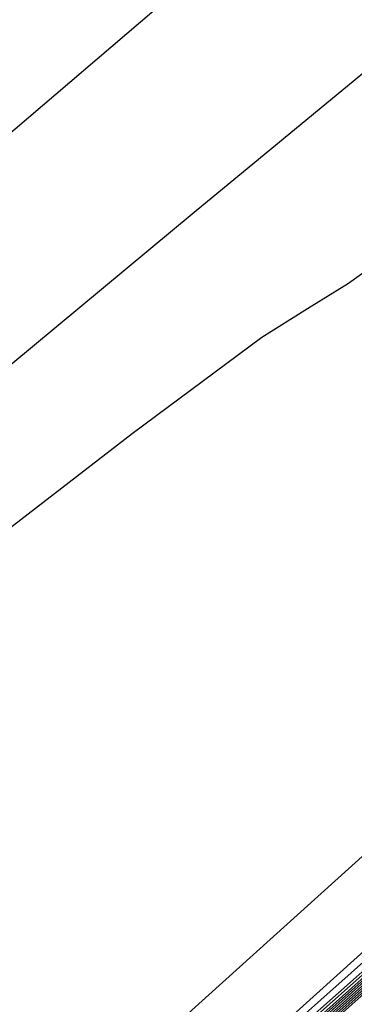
# Model space of a CAD drawing. Extents: x 3249832 to 3255657, y 13789405 to 13793316.
# Tile 727 of 1056: x 3253202.18 to 3253204.96, y 13791255.6 to 13791263.79. Entities that reach past the tile are written whole.
import ezdxf

# ---------------------------------------------------------------- set-up
doc = ezdxf.new("R2010")
doc.units = 0
doc.header["$LTSCALE"] = 100
doc.header["$MEASUREMENT"] = 0
for name, color, linetype in [('GRATIO_03231_CON', 1, 'CONTINUOUS'), ('GRATIO_0323_ICON', 1, 'CONTINUOUS'), ('TARGETS_EAST', 7, 'CONTINUOUS')]:
    doc.layers.add(name, color=color, linetype=linetype)

# ---------------------------------------------------------------- blocks, each defined once
blk = doc.blocks.new('Gratio_032316_contours')
at = {"layer": 'GRATIO_03231_CON', "color": 1, "linetype": 'Continuous', "flags": 128}
for points in [[(3253305.5469, 13791344.024), (3253290.1181, 13791330.7387), (3253272.3357, 13791315.4184), (3253257.3517, 13791302.4813), (3253257.3517, 13791302.4813), (3253249.0164, 13791295.2334), (3253245.9727, 13791292.5302), (3253245.5616, 13791292.1146), (3253245.4762, 13791292.0211), (3253244.818, 13791291.4501), (3253243.0404, 13791289.8933), (3253239.8737, 13791287.0921), (3253236.1559, 13791283.7849), (3253233.0015, 13791280.9598), (3253231.2433, 13791279.3563), (3253230.5862, 13791278.7206), (3253230.4531, 13791278.5507), (3253230.0551, 13791278.1548), (3253227.7563, 13791276.0837), (3253221.709, 13791270.6983), (3253210.9996, 13791261.1826), (3253198.4505, 13791250.0113), (3253187.8184, 13791240.4816), (3253181.8812, 13791235.039)], [(3253286.912, 13791327.9035), (3253270.3004, 13791313.5879), (3253256.4599, 13791301.6341), (3253256.4599, 13791301.6341), (3253248.781, 13791294.9495), (3253245.9825, 13791292.4501), (3253245.6151, 13791292.0541), (3253245.6386, 13791292.0257), (3253245.6483, 13791292.0135), (3253245.6487, 13791292.0121), (3253245.5979, 13791291.9759), (3253245.2689, 13791291.697), (3253244.3887, 13791290.927), (3253242.8213, 13791289.5405), (3253240.9812, 13791287.9036), (3253239.42, 13791286.5053), (3253238.5497, 13791285.7117), (3253238.2245, 13791285.3971), (3253238.1586, 13791285.313), (3253237.7616, 13791284.9396), (3253235.2234, 13791282.6723), (3253228.4292, 13791276.6354), (3253216.3275, 13791265.8906), (3253202.1197, 13791253.2507)], [(3253297.9252, 13791337.3275), (3253283.7059, 13791325.0683), (3253268.2652, 13791311.7574), (3253255.5681, 13791300.7867), (3253255.5681, 13791300.7867), (3253248.5453, 13791294.6658), (3253245.9894, 13791292.3731), (3253245.6585, 13791292.0044), (3253245.2891, 13791291.6207), (3253242.5317, 13791289.1442), (3253235.0149, 13791282.4623), (3253221.5564, 13791270.5131), (3253205.7297, 13791256.4376), (3253192.2971, 13791244.4276), (3253184.7822, 13791237.5917), (3253181.7553, 13791234.7055)], [(3253294.1143, 13791333.9792), (3253280.4998, 13791322.2331), (3253266.2299, 13791309.9269), (3253254.6763, 13791299.9394), (3253254.6763, 13791299.9394), (3253248.3094, 13791294.3823), (3253245.9952, 13791292.2975), (3253245.6983, 13791291.9593), (3253245.7233, 13791291.9291), (3253245.7346, 13791291.9149), (3253245.7365, 13791291.9117), (3253245.3442, 13791291.5696), (3253242.6151, 13791289.1599), (3253235.2176, 13791282.6089), (3253221.988, 13791270.8756), (3253206.4354, 13791257.0484), (3253193.237, 13791245.2483), (3253185.8477, 13791238.5266), (3253182.834, 13791235.6556)], [(3253297.4758, 13791336.8077), (3253286.4926, 13791327.2827), (3253274.0872, 13791316.5633), (3253262.1555, 13791306.2704), (3253252.8796, 13791298.26), (3253252.8796, 13791298.26), (3253247.8086, 13791293.8493), (3253245.9616, 13791292.1988), (3253245.7253, 13791291.9302), (3253245.7544, 13791291.896), (3253245.7756, 13791291.8707), (3253245.7842, 13791291.8599), (3253245.4022, 13791291.5335), (3253242.76, 13791289.2202), (3253235.6147, 13791282.9133), (3253222.8491, 13791271.6035), (3253207.8468, 13791258.27), (3253195.117, 13791246.8895), (3253187.9788, 13791240.3964), (3253184.9915, 13791237.5556), (3253183.5248, 13791236.0898), (3253181.9475, 13791234.5888)], [(3253294.0264, 13791333.7838), (3253282.6818, 13791323.9345), (3253270.881, 13791313.7282), (3253260.1195, 13791304.4408), (3253251.9851, 13791297.4158), (3253251.9851, 13791297.4158), (3253247.5668, 13791293.5726), (3253245.9578, 13791292.1343), (3253245.7524, 13791291.8998), (3253245.7785, 13791291.869), (3253245.7972, 13791291.8468), (3253245.8031, 13791291.8391), (3253245.4248, 13791291.5224), (3253242.8276, 13791289.2555), (3253235.811, 13791283.068), (3253223.2789, 13791271.9681), (3253208.5524, 13791258.8809), (3253196.057, 13791247.7101), (3253189.0443, 13791241.3313), (3253186.0703, 13791238.5056), (3253184.5171, 13791236.9659), (3253182.7719, 13791235.3171)], [(3253301.2946, 13791340.0843), (3253290.5771, 13791330.7598), (3253278.8709, 13791320.5862), (3253267.6752, 13791310.8926), (3253258.0866, 13791302.6075), (3253251.1014, 13791296.5591), (3253251.1014, 13791296.5591), (3253247.3482, 13791293.2691), (3253245.9857, 13791292.0326), (3253245.8053, 13791291.8379), (3253245.4404, 13791291.5193), (3253242.8928, 13791289.2936), (3253236.0065, 13791283.2235), (3253223.7085, 13791272.3331), (3253209.258, 13791259.4918), (3253196.997, 13791248.5307)], [(3253298.8003, 13791337.8979), (3253287.1277, 13791327.7359), (3253275.0601, 13791317.238), (3253264.4689, 13791308.0576), (3253256.0501, 13791300.7785), (3253250.2052, 13791295.7169), (3253250.2052, 13791295.7169), (3253247.1023, 13791292.9973), (3253245.9749, 13791291.9762), (3253245.823, 13791291.8182), (3253245.4605, 13791291.5107), (3253242.9585, 13791289.331), (3253236.2019, 13791283.3791), (3253224.1381, 13791272.698), (3253209.9636, 13791260.1027), (3253197.937, 13791249.3514)]]:
    blk.add_lwpolyline(points, dxfattribs=at)
at = {"layer": 'GRATIO_03231_CON', "color": 5, "linetype": 'Continuous', "flags": 128}
for points in [[(3253200.1681, 13791261.2015), (3253204.6834, 13791265.0607)], [(3253214.6422, 13791264.5853), (3253212.8222, 13791262.9063), (3253208.2687, 13791258.8242), (3253200.3437, 13791251.7668)], [(3253201.5294, 13791260.4463), (3253203.6327, 13791262.1935), (3253205.3168, 13791263.5841), (3253206.6821, 13791264.6936)], [(3253215.6643, 13791266.1251), (3253212.3094, 13791263.1053), (3253209.5883, 13791260.6277), (3253208.0922, 13791259.1951), (3253207.5174, 13791258.5543), (3253207.3366, 13791258.2638), (3253206.9358, 13791257.8005), (3253205.3552, 13791256.3177), (3253201.5485, 13791252.8872)], [(3253200.9204, 13791258.6538), (3253203.1152, 13791260.3494), (3253204.1951, 13791261.151), (3253204.5738, 13791261.3906), (3253204.9167, 13791261.6022), (3253205.7027, 13791262.1686), (3253206.6654, 13791262.866), (3253207.3519, 13791263.3193), (3253207.4552, 13791263.2758), (3253207.252, 13791262.9724), (3253207.1646, 13791262.7686), (3253207.5103, 13791262.9328), (3253208.186, 13791263.3688), (3253208.9832, 13791263.8895)], [(3253212.5203, 13791263.8565), (3253211.8505, 13791263.1225), (3253210.6517, 13791261.9521), (3253208.7932, 13791260.2297), (3253206.2741, 13791257.9499), (3253203.613, 13791255.5461), (3253201.4587, 13791253.5615)]]:
    blk.add_lwpolyline(points, dxfattribs=at)
at = {"layer": 'GRATIO_0323_ICON', "color": 7, "linetype": 'Continuous', "flags": 128}
for points in [[(3253300.9251, 13791339.8317), (3253290.3035, 13791330.631), (3253277.2933, 13791319.3984), (3253264.1915, 13791308.1), (3253253.774, 13791299.1043), (3253253.774, 13791299.1043), (3253248.0502, 13791294.126), (3253245.9648, 13791292.2639), (3253245.696, 13791291.9631), (3253245.7252, 13791291.9283), (3253245.7463, 13791291.903), (3253245.7564, 13791291.8904), (3253245.372, 13791291.5529), (3253242.6874, 13791289.1902), (3253235.4161, 13791282.7611), (3253222.4185, 13791271.2395), (3253207.1411, 13791257.6592), (3253194.177, 13791246.0689), (3253186.9132, 13791239.4615), (3253183.9128, 13791236.6056), (3253182.5325, 13791235.2138)], [(3253296.306, 13791335.7115), (3253283.6784, 13791324.7119), (3253271.2492, 13791313.8897), (3253261.2627, 13791305.2226), (3253254.0135, 13791298.9495), (3253249.3089, 13791294.8748), (3253249.3089, 13791294.8748), (3253246.8563, 13791292.7255), (3253245.9641, 13791291.9198), (3253245.8406, 13791291.7985), (3253245.4807, 13791291.5021), (3253243.0243, 13791289.3684), (3253236.3974, 13791283.5347), (3253224.5678, 13791273.063), (3253210.6692, 13791260.7137), (3253198.877, 13791250.172)]]:
    blk.add_lwpolyline(points, dxfattribs=at)

msp = doc.modelspace()

# ---------------------------------------------------------------- block references
at = {"layer": 'TARGETS_EAST'}
msp.add_blockref('Gratio_032316_contours', (0, 0), dxfattribs=at)

doc.saveas('drawing.dxf')
